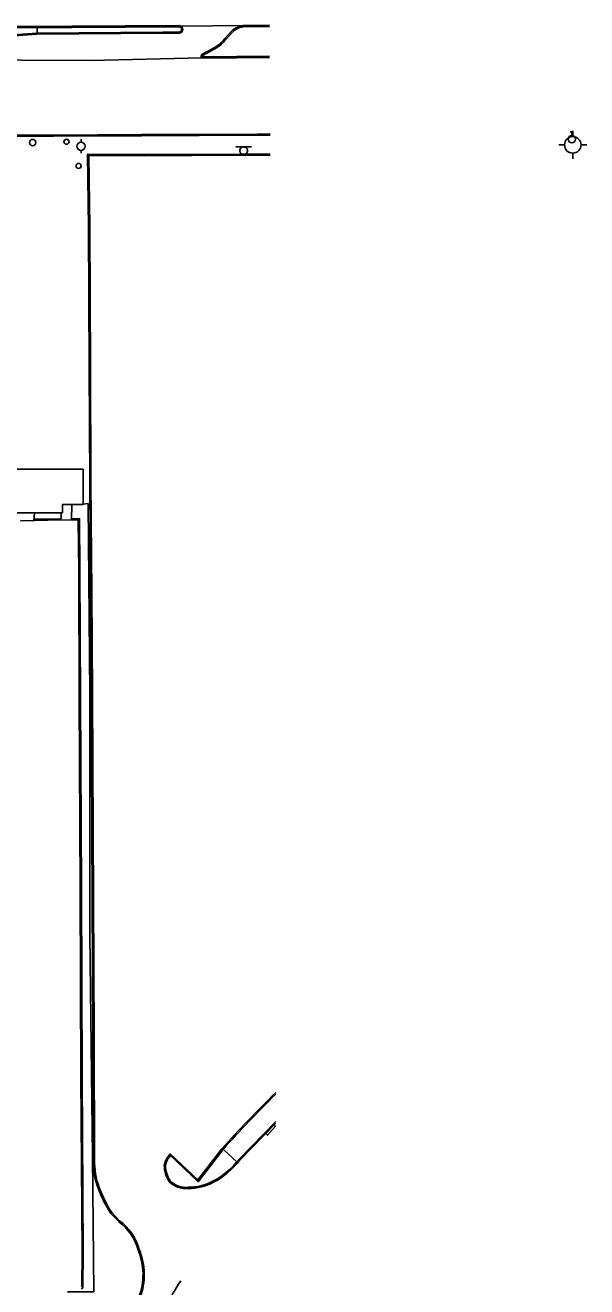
# Model space of a CAD drawing. Extents: x 2145380 to 2157287, y 139568 to 149130.
# Drawn here: x 2151290 to 2151564, y 144994 to 145609 of the extents above; entities that cross this region are included whole.
import ezdxf

# ---------------------------------------------------------------- set-up
doc = ezdxf.new("R2010")
doc.units = 0
for name, color, linetype in [('Default', 7, 'Continuous'), ('TOPO_Asphalt', 7, 'Continuous'), ('TOPO_Building', 7, 'Continuous'), ('TOPO_Concrete', 7, 'Continuous'), ('TOPO_Curb Back', 7, 'Continuous'), ('TOPO_DRAIN_Inlet Grate', 7, 'Continuous'), ('TOPO_Fence', 7, 'Continuous'), ('TOPO_Misc', 7, 'Continuous'), ('TOPO_Misc Line', 7, 'Continuous'), ('TOPO_Power Pole', 7, 'Continuous'), ('TOPO_Sidewalk', 7, 'Continuous'), ('TOPO_Sign', 7, 'Continuous'), ('TOPO_Water Fire Hydrant', 7, 'Continuous'), ('TOPO_Water Meter', 7, 'Continuous'), ('TOPO_Water Valve', 7, 'Continuous')]:
    doc.layers.add(name, color=color, linetype=linetype)

# ---------------------------------------------------------------- blocks, each defined once
blk = doc.blocks.new('POWPOL')
at = {"layer": 'TOPO_Power Pole'}
for p, q in [((0, 10.2), (0, 17.3)), ((0, -10.2), (0, -17.3))]:
    blk.add_line(p, q, dxfattribs=at)
blk.add_circle((0, 0), 10.2, dxfattribs=at)
blk = doc.blocks.new('POST')
at = {"layer": 'TOPO_Misc'}
for start, end in [(90, 180), (180, 270), (360, 90), (270, 0)]:
    blk.add_arc((0, 0), 3.16, start, end, dxfattribs=at)
blk = doc.blocks.new('WTRMTR')
at = {"layer": 'Default'}
blk.add_circle((0, 0), 3.89, dxfattribs=at)
blk = doc.blocks.new('WATVAL')
at = {"layer": 'Default'}
for p, q in [((-2.2, 9), (2.2, 9)), ((0, 4.5), (0, 9))]:
    blk.add_line(p, q, dxfattribs=at)
blk.add_circle((0, 0), 4.5, dxfattribs=at)
blk = doc.blocks.new('FIRHYD')
at = {"layer": 'TOPO_Water Fire Hydrant'}
for p, q in [((0, 10.2), (0, 17.3)), ((10.2, 0), (17.3, 0)), ((-10.2, 0), (-17.3, 0)), ((0, -10.2), (0, -17.3))]:
    blk.add_line(p, q, dxfattribs=at)
blk.add_circle((0, 0), 10.2, dxfattribs=at)

msp = doc.modelspace()

# ---------------------------------------------------------------- linework, layer by layer
at = {"layer": 'TOPO_Asphalt'}
for p, q in [((2151397.09, 145609.12), (2151366.14, 145608.73)), ((2151287.86, 145367.72), (2151294.76, 145367.87)), ((2151313.29, 145368.03), (2151307.73, 145368.1))]:
    msp.add_line(p, q, dxfattribs=at)
msp.add_lwpolyline([(2151254.37, 145592.39), (2151322.07, 145591.97), (2151376.43, 145593.29)], dxfattribs=at)
at = {"layer": 'TOPO_Building'}
msp.add_lwpolyline([(2151318.48, 145392.8), (2151276.83, 145392.79), (2151276.84, 145371.62), (2151308.43, 145371.63), (2151308.43, 145375.69), (2151318.48, 145375.69)], close=True, dxfattribs=at)
at = {"layer": 'TOPO_Concrete'}
msp.add_line((2151387.27, 145060.93), (2151393.41, 145055.28), dxfattribs=at)
at = {"layer": 'TOPO_Curb Back'}
for p, q in [((2151307.72, 145368.7), (2151294.75, 145368.47)), ((2151307.73, 145368.1), (2151294.76, 145367.87))]:
    msp.add_line(p, q, dxfattribs=at)
for points in [[(2151227.89, 145600.52), (2151248.56, 145601.78), (2151288.94, 145604.9), (2151295.88, 145605.42), (2151357.28, 145605.87), (2151365.29, 145605.86)], [(2151227.91, 145599.92), (2151248.6, 145601.19), (2151288.98, 145604.3), (2151295.91, 145604.82), (2151357.28, 145605.27), (2151365.32, 145605.26)], [(2151365.32, 145609.01), (2151312.84, 145608.71), (2151272.67, 145608.61)], [(2151365.33, 145608.41), (2151312.84, 145608.11), (2151272.67, 145608.01)], [(2151387.55, 145602.67), (2151390.81, 145606.32)], [(2151388.01, 145602.29), (2151391.24, 145605.9)], [(2151397.43, 145609.14), (2151409.29, 145609.21)], [(2151397.44, 145608.54), (2151409.29, 145608.61)], [(2151376.31, 145594.87), (2151382.36, 145598.24)], [(2151376.68, 145594.39), (2151382.65, 145597.72)], [(2151409.38, 145594.07), (2151377.06, 145593.73)], [(2151409.38, 145593.47), (2151377.11, 145593.13)], [(2151276.21, 145555.78), (2151304.03, 145555.67), (2151346.82, 145555.92), (2151403.38, 145556.2), (2151409.6, 145556.25)], [(2151276.21, 145555.18), (2151304.03, 145555.07), (2151346.83, 145555.32), (2151403.39, 145555.6), (2151409.61, 145555.65)], [(2151409.66, 145546.45), (2151394.95, 145546.41), (2151348.18, 145546.21), (2151320.53, 145546.31), (2151321.07, 145510.87), (2151321.34, 145442.55), (2151321.64, 145386.55), (2151321.99, 145333.14), (2151322.35, 145283.09)], [(2151409.66, 145545.85), (2151394.95, 145545.81), (2151348.18, 145545.61), (2151321.14, 145545.71), (2151321.67, 145510.88), (2151321.94, 145442.55), (2151322.24, 145386.55), (2151322.59, 145333.14), (2151322.95, 145283.09)], [(2151317.12, 145281.1), (2151316.87, 145343.36), (2151316.64, 145368.84), (2151313.25, 145368.62)], [(2151316.52, 145281.1), (2151316.27, 145343.36), (2151316.05, 145368.2), (2151313.29, 145368.03)], [(2151316.52, 145281.1), (2151316.95, 145188.46), (2151317.33, 145096.92), (2151317.9, 145010.9), (2151317.75, 144994.32)], [(2151317.12, 145281.1), (2151317.55, 145188.46), (2151317.93, 145096.92), (2151318.5, 145010.9), (2151318.35, 144994.4)], [(2151323.44, 145054.71), (2151323.19, 145116.68), (2151322.35, 145283.09)], [(2151324.04, 145054.71), (2151323.79, 145116.68), (2151322.95, 145283.09)], [(2151412.45, 145074.98), (2151394.46, 145056.58)], [(2151412.46, 145074.13), (2151394.91, 145056.18)], [(2151359.38, 145057.22), (2151360.95, 145059.18), (2151374.43, 145046.46), (2151386.03, 145061.57)], [(2151359.87, 145056.87), (2151361.02, 145058.3), (2151374.5, 145045.57), (2151386.49, 145061.18)], [(2151335.84, 145026.13), (2151331.95, 145030.17)], [(2151336.24, 145026.58), (2151332.42, 145030.55)]]:
    msp.add_lwpolyline(points, dxfattribs=at)
for centre, radius, start, end in [((2151365.14, 145607.14), 1.28, 276.3543, 83.40843), ((2151365.14, 145607.14), 1.88, 275.23213, 83.40778), ((2151397.76, 145599.16), 9.98, 91.92499, 134.20477), ((2151397.76, 145599.16), 9.38, 91.97493, 134.07945), ((2151374.14, 145613.11), 16.99, 298.95403, 322.11477), ((2151374.14, 145613.11), 17.59, 298.95644, 322.04657), ((2151376.99, 145594.13), 1.01, 132.69647, 276.5289), ((2151376.99, 145594.13), 0.41, 140.51458, 279.91378), ((2151859.46, 144634.19), 637.8, 134.50674, 137.92678), ((2151859.46, 144634.19), 637.2, 134.55916, 137.92464), ((2151356.54, 145054.57), 33.1, 179.76361, 204.4347), ((2151356.54, 145054.57), 32.5, 179.75939, 204.46365), ((2151368.51, 145051.67), 10.68, 148.73716, 170.04965), ((2151373.16, 145053.77), 15.17, 180.92776, 212.56335), ((2151368.5, 145051.68), 10.08, 148.95708, 169.72744), ((2151373.16, 145053.77), 14.57, 181.15312, 212.29587), ((2151363, 145080.96), 39.8, 298.12926, 322.2276), ((2151363, 145080.96), 40.4, 298.12515, 322.17863), ((2151368.6, 145053.97), 11.74, 225.49232, 275.45155), ((2151368.6, 145053.97), 11.14, 225.84172, 275.59116), ((2151369.64, 145069.08), 26.19, 270.09935, 297.56555), ((2151379.43, 145061.52), 56.9, 201.26662, 213.43078), ((2151379.43, 145061.52), 56.29, 201.24959, 213.37506), ((2151369.64, 145069.08), 26.79, 270.16067, 297.57166), ((2151320.73, 145005.78), 25.34, 15.03748, 53.40766), ((2151320.73, 145005.78), 25.94, 15.12651, 53.29699), ((2151316.41, 145000.31), 31.22, 339.3864, 22.70529), ((2151316.41, 145000.31), 31.82, 339.33695, 22.63305), ((2151317.67, 144994.26), 0.701, 253.30975, 11.36382)]:
    msp.add_arc(centre, radius, start, end, dxfattribs=at)
at = {"layer": 'TOPO_DRAIN_Inlet Grate'}
msp.add_lwpolyline([(2151411.3, 145073.38), (2151407.48, 145069.04), (2151408.35, 145068.27), (2151412.18, 145072.61)], close=True, dxfattribs=at)
at = {"layer": 'TOPO_Fence'}
for points in [[(2151318.48, 145375.86), (2151320.81, 145376.05), (2151321.63, 145283.42)], [(2151321.63, 145283.42), (2151321.76, 145165.84), (2151322.95, 145057.93), (2151323.62, 144991.99), (2151310.8, 144991.92)]]:
    msp.add_lwpolyline(points, dxfattribs=at)
at = {"layer": 'TOPO_Misc Line'}
msp.add_open_spline([(2151335.43, 144942.46), (2151336.61, 144944.81), (2151337.78, 144947.16), (2151338.96, 144949.51), (2151342.38, 144955.89), (2151345.69, 144962.33), (2151349.21, 144968.66), (2151353.39, 144976.17), (2151357.81, 144983.55), (2151362.11, 144990.99), (2151363.41, 144993.11), (2151364.7, 144995.22), (2151366, 144997.34)], degree=3, dxfattribs=at)
at = {"layer": 'TOPO_Sidewalk'}
for p, q in [((2151296.06, 145608.07), (2151296.05, 145605.42)), ((2151294.42, 145367.86), (2151294.72, 145371.62)), ((2151307.72, 145368.7), (2151307.78, 145371.63)), ((2151312.72, 145368.03), (2151312.93, 145375.69))]:
    msp.add_line(p, q, dxfattribs=at)
at = {"layer": 'TOPO_Sign'}
for points in [[(2151392.98, 145549.9), (2151400.47, 145549.9)], [(2151396.73, 145549.9), (2151396.73, 145549.9)], [(2151394.86, 145548.03), (2151394.86, 145548.03)], [(2151396.73, 145546.16), (2151396.73, 145546.16)], [(2151398.59, 145548.03), (2151398.59, 145548.03)]]:
    msp.add_lwpolyline(points, dxfattribs=at)
for start, end in [(89.99996, 180.00004), (359.99996, 90.00004), (179.99996, 270.00004), (269.99996, 0.00004)]:
    msp.add_arc((2151396.73, 145548.03), 1.87, start, end, dxfattribs=at)

# ---------------------------------------------------------------- block references
at = {"layer": 'TOPO_Misc', "xscale": 0.39370000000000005, "yscale": 0.3937000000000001}
for p in [(2151310.31, 145552.44), (2151316.23, 145540.64)]:
    msp.add_blockref('POST', p, dxfattribs=at)
at = {"layer": 'TOPO_Power Pole', "xscale": 0.19685000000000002, "yscale": 0.19685000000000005}
msp.add_blockref('POWPOL', (2151317.4, 145550.2), dxfattribs=at)
at = {"layer": 'TOPO_Water Fire Hydrant', "xscale": 0.39370000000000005, "yscale": 0.3937000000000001}
msp.add_blockref('FIRHYD', (2151557.26, 145550.89), dxfattribs=at)
at = {"layer": 'TOPO_Water Meter', "xscale": 0.39370000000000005, "yscale": 0.3937000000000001}
msp.add_blockref('WTRMTR', (2151293.76, 145552.04), dxfattribs=at)
at = {"layer": 'TOPO_Water Valve', "xscale": 0.39370000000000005, "yscale": 0.3937000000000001}
msp.add_blockref('WATVAL', (2151556.81, 145553.68), dxfattribs=at)

doc.saveas('drawing.dxf')
